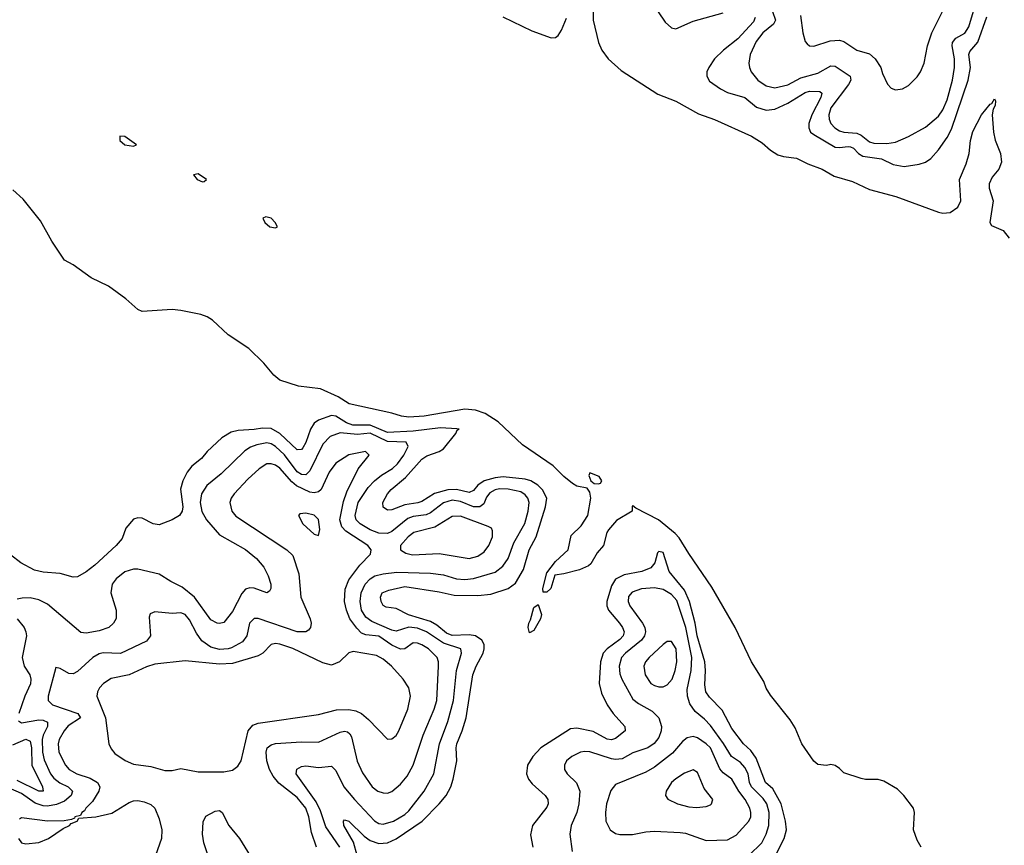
# Model space of a CAD drawing. Header units: inches. Extents: x 1843162 to 1959474, y 907081 to 1016326.
# Tile 528 of 656: x 1905261 to 1909836, y 1005298 to 1009131. Entities that reach past the tile are written whole.
import ezdxf

# ---------------------------------------------------------------- set-up
doc = ezdxf.new("R2010")
doc.units = ezdxf.units.IN
doc.header["$MEASUREMENT"] = 0
doc.layers.add('B9000', color=7, linetype='Continuous')

msp = doc.modelspace()

# ---------------------------------------------------------------- linework, layer by layer
at = {"layer": 'B9000', "color": 5}
for points, elevation in [([(1908759.2, 1009170), (1908772.9, 1009130), (1908763.3, 1009110), (1908713.9, 1009070), (1908682.5, 1009030), (1908654.5, 1008970), (1908648, 1008930), (1908651.3, 1008910), (1908659.1, 1008890), (1908690.2, 1008850), (1908730, 1008823.8), (1908770, 1008815), (1908830, 1008828.6), (1908890, 1008861.9), (1908970, 1008883), (1909030, 1008916.8), (1909050, 1008916.1), (1909118.8, 1008870), (1909122.1, 1008850), (1909111.7, 1008830), (1909030, 1008722.5), (1909021, 1008690), (1909021.7, 1008670), (1909029.5, 1008650), (1909047.9, 1008630), (1909070, 1008616), (1909090, 1008608.7), (1909150, 1008604.2), (1909170, 1008595), (1909210, 1008565), (1909230, 1008557.9), (1909290, 1008556), (1909330, 1008562.8), (1909390, 1008588.7), (1909470, 1008633), (1909530, 1008684), (1909550, 1008712.3), (1909570, 1008759.6), (1909594.7, 1008850), (1909604.4, 1008910), (1909604.2, 1008950), (1909592.7, 1009010), (1909594.5, 1009025.5), (1909610, 1009045.4), (1909651.7, 1009068.3), (1909670, 1009099), (1909715.4, 1009250)], 440), ([(1907505.4, 1009145.4), (1907640.1, 1009080.1), (1907730, 1009047.2), (1907750, 1009048.8), (1907762.2, 1009057.8), (1907777.9, 1009082.1), (1907801.5, 1009138.5)], 380), ([(1907925, 1009170), (1907926.2, 1009130), (1907950, 1009026), (1907966.4, 1008990), (1907994.9, 1008950), (1908054.9, 1008894.9), (1908225.5, 1008785.5), (1908310, 1008752.5), (1908414.9, 1008694.9), (1908490, 1008668.1), (1908661.1, 1008590), (1908710, 1008559.7), (1908750, 1008525.4), (1908783.9, 1008503.9), (1908810, 1008496.3), (1908870, 1008489.3), (1908922.6, 1008462.6), (1908990, 1008437.9), (1909045.4, 1008405.4), (1909130, 1008380.6), (1909210, 1008343.6), (1909331.8, 1008310), (1909530, 1008237.4), (1909550, 1008233.2), (1909583.8, 1008236.2), (1909619, 1008261), (1909633.3, 1008290), (1909626.8, 1008390), (1909658.1, 1008461.9), (1909672.9, 1008510), (1909679.1, 1008570), (1909690, 1008612.8), (1909730, 1008690.2), (1909770, 1008739.6), (1909777.7, 1008742.3), (1909790, 1008763.8), (1909795.3, 1008755.3), (1909793.1, 1008733.1), (1909784.2, 1008715.8), (1909779.6, 1008690), (1909785, 1008610), (1909792.7, 1008572.7), (1909817.1, 1008510), (1909822.3, 1008470), (1909810, 1008438.2), (1909779.6, 1008400.4), (1909765.3, 1008370), (1909765.4, 1008350), (1909784.5, 1008290), (1909768.3, 1008190), (1909776, 1008176), (1909830, 1008152.6), (1909857.5, 1008117.5)], 380), ([(1908228.3, 1009168.3), (1908260, 1009120), (1908290, 1009094), (1908310, 1009088.5), (1908390, 1009124.1), (1908530, 1009163)], 420), ([(1908677.9, 1009142.1), (1908670, 1009121), (1908597, 1009043), (1908530.7, 1008990), (1908489.6, 1008950), (1908462.6, 1008910), (1908454.3, 1008890), (1908453.1, 1008870), (1908465.7, 1008845.7), (1908517.6, 1008810), (1908550, 1008794.1), (1908630, 1008770.6), (1908685.1, 1008725.1), (1908730, 1008710.9), (1908770, 1008716.7), (1908830, 1008743.4), (1908910, 1008793.3), (1908930, 1008799.9), (1908977.9, 1008797.9), (1908987.9, 1008790), (1908983.3, 1008770), (1908942, 1008690), (1908928.2, 1008650), (1908926.7, 1008630), (1908935.8, 1008610), (1908950, 1008599.1), (1909050, 1008540.1), (1909070, 1008537.3), (1909110, 1008543.1), (1909120.8, 1008540.8), (1909134.8, 1008534.7), (1909158.2, 1008510), (1909178, 1008498), (1909264.9, 1008484.9), (1909318.6, 1008458.6), (1909370, 1008449.3), (1909439.5, 1008460.5), (1909469.3, 1008470.7), (1909493.6, 1008486.4), (1909530, 1008527.9), (1909570, 1008585.2), (1909590, 1008622.7), (1909667.1, 1008850), (1909677.8, 1008910), (1909671.5, 1008970), (1909675.7, 1008984.3), (1909712.9, 1009027.1), (1909755.1, 1009144.9)], 420), ([(1908889.1, 1009150.9), (1908899.5, 1009070), (1908910.4, 1009030.4), (1908919.5, 1009019.5), (1908930, 1009010.6), (1908950, 1009008.9), (1909027, 1009033), (1909070, 1009036.8), (1909090.6, 1009030.6), (1909150, 1008990.2), (1909210, 1008972.3), (1909235.9, 1008950), (1909262.3, 1008910), (1909270, 1008881), (1909292.3, 1008832.3), (1909310, 1008814), (1909330, 1008805.5), (1909362, 1008810), (1909390, 1008826), (1909430, 1008865.5), (1909446.3, 1008890), (1909463.5, 1008930), (1909479.2, 1009010), (1909499.3, 1009070), (1909548.9, 1009170)], 460), ([(1909450, 1005288.7), (1909430, 1005322), (1909413.2, 1005370), (1909419, 1005450), (1909414, 1005470), (1909368.7, 1005530), (1909338.6, 1005558.6), (1909275.5, 1005595.5), (1909250, 1005604), (1909190, 1005604), (1909170, 1005609), (1909090, 1005634), (1909070, 1005655.3), (1909050, 1005668.7), (1909030, 1005674), (1909010, 1005668), (1908970, 1005672.7), (1908950, 1005689.4), (1908895.6, 1005770), (1908863.8, 1005843.8), (1908841.4, 1005881.4), (1908750, 1005995.8), (1908730, 1006028), (1908718, 1006058), (1908661.5, 1006150), (1908584.6, 1006310), (1908477.3, 1006497.3), (1908370, 1006653), (1908325.6, 1006725.6), (1908306.6, 1006746.6), (1908228.7, 1006808.7), (1908123.3, 1006863.3), (1908110, 1006874), (1908107.1, 1006872.9), (1908106.7, 1006850), (1908034.2, 1006805.8), (1907997.4, 1006762.6), (1907988.5, 1006750), (1907973, 1006690), (1907944.6, 1006655.4), (1907914.8, 1006605.2), (1907904.3, 1006595.7), (1907862.2, 1006577.8), (1907790, 1006558), (1907748, 1006552), (1907728.5, 1006490), (1907710, 1006473), (1907693.2, 1006473.2), (1907691.5, 1006490), (1907710, 1006563.6), (1907750, 1006615.7), (1907809.8, 1006670), (1907823.5, 1006736.5), (1907870, 1006781.6), (1907900.9, 1006830), (1907914.5, 1006910), (1907910, 1006938), (1907897, 1006957), (1907850, 1006965.2), (1907830, 1006978.4), (1907788.7, 1007010), (1907740, 1007060), (1907597.7, 1007157.7), (1907483.9, 1007263.9), (1907423.3, 1007303.3), (1907378.4, 1007318.4), (1907330, 1007322.9), (1907140.5, 1007290), (1907070, 1007285.9), (1907035.4, 1007290), (1906990, 1007303.8), (1906792.6, 1007347.4), (1906741.1, 1007381.1), (1906658.3, 1007418.3), (1906557.2, 1007430), (1906470, 1007458.4), (1906441.5, 1007481.5), (1906396, 1007536), (1906325.2, 1007605.2), (1906230, 1007668.8), (1906156.9, 1007736.9), (1906132.5, 1007752.5), (1906102.8, 1007762.8), (1906010, 1007781.6), (1905970, 1007785.2), (1905830, 1007777.2), (1905810, 1007786.6), (1905754.9, 1007834.9), (1905673.5, 1007893.5), (1905593.4, 1007933.4), (1905510, 1007994), (1905470, 1008015.1), (1905410, 1008103.5), (1905358.1, 1008198.1), (1905277.7, 1008297.7), (1905230, 1008341.1)], 380), ([(1906829.9, 1005250), (1906812.8, 1005312.8), (1906767, 1005390), (1906765.3, 1005410), (1906770, 1005416.1), (1906790, 1005410.8), (1906861.2, 1005341.2), (1906890, 1005320.8), (1906930, 1005306), (1906970, 1005308.8), (1907010, 1005328), (1907131.3, 1005410), (1907210.5, 1005490), (1907241.9, 1005530), (1907264.8, 1005570), (1907275.1, 1005604.9), (1907292.3, 1005690), (1907288.8, 1005750), (1907291.8, 1005770), (1907317.2, 1005830), (1907335.5, 1005890), (1907366.4, 1006090), (1907381.7, 1006130), (1907414.7, 1006190), (1907419.9, 1006210), (1907418.5, 1006230), (1907408.4, 1006250), (1907378.7, 1006270), (1907350, 1006275.8), (1907270, 1006272.5), (1907243.5, 1006283.5), (1907199.7, 1006319.7), (1907170, 1006336.5), (1907068, 1006368), (1907010, 1006397.3), (1906963.8, 1006403.8), (1906950, 1006411.6), (1906940.1, 1006430), (1906938.2, 1006450), (1906945, 1006470), (1906976.6, 1006483.4), (1907050, 1006499.9), (1907210, 1006475.1), (1907279.3, 1006459.3), (1907390, 1006457.5), (1907450, 1006464.4), (1907530.9, 1006490), (1907565.3, 1006514.7), (1907601.2, 1006578.8), (1907628.8, 1006670), (1907660.1, 1006730), (1907704.1, 1006870), (1907709.9, 1006910), (1907690, 1006949.3), (1907668.9, 1006970), (1907635.5, 1006990), (1907610, 1006998.7), (1907508.2, 1007008.2), (1907470, 1007004.8), (1907419.5, 1006990), (1907389.8, 1006970.2), (1907370, 1006946.1), (1907350, 1006936.5), (1907290, 1006949.5), (1907250, 1006948.3), (1907188.2, 1006931.8), (1907130, 1006894.3), (1907111.7, 1006888.3), (1907050, 1006879.1), (1906990, 1006856), (1906970, 1006854.2), (1906950, 1006867.8), (1906949.1, 1006890), (1906970.6, 1006930), (1906987.1, 1006950), (1907054.3, 1007005.7), (1907130, 1007091.6), (1907153.6, 1007106.4), (1907210, 1007125.9), (1907230, 1007139.3), (1907288.1, 1007210), (1907294.1, 1007225.9), (1907302.7, 1007230), (1907291.9, 1007231.9), (1907215.7, 1007235.7), (1907090, 1007220.4), (1906970, 1007214.2), (1906890, 1007249.5), (1906808.9, 1007248.9), (1906780.3, 1007260.3), (1906730, 1007290.7), (1906710, 1007293.5), (1906650, 1007272.7), (1906630, 1007258), (1906612.8, 1007230), (1906590, 1007167.9), (1906576.1, 1007143.9), (1906570, 1007135.4), (1906550, 1007134), (1906469.5, 1007209.5), (1906430, 1007233.1), (1906390, 1007235.6), (1906350, 1007228.5), (1906275.7, 1007224.3), (1906243.6, 1007216.4), (1906200.6, 1007190), (1906133, 1007127), (1906106.7, 1007093.3), (1906061.4, 1007058.6), (1906039.2, 1007030), (1906019.3, 1006990), (1906008.4, 1006951.6), (1906019.1, 1006870), (1906017, 1006850), (1906003.1, 1006830), (1905970.3, 1006809.7), (1905910, 1006785.8), (1905881.3, 1006790), (1905830, 1006817.3), (1905810, 1006819.1), (1905790, 1006812.8), (1905754, 1006770), (1905737.1, 1006722.9), (1905710.2, 1006690), (1905610, 1006598.9), (1905570, 1006568), (1905530, 1006544.7), (1905510, 1006543), (1905450, 1006559.8), (1905370, 1006566.5), (1905330, 1006575.9), (1905266.9, 1006610), (1905170, 1006684.1)], 420), ([(1906748.6, 1005290), (1906683.1, 1005383.1), (1906658.6, 1005458.6), (1906639.3, 1005499.3), (1906546, 1005630), (1906548.7, 1005651.3), (1906570, 1005664.3), (1906590, 1005667.3), (1906650, 1005659.5), (1906710, 1005666.2), (1906730, 1005645.7), (1906767.6, 1005570), (1906816.6, 1005510), (1906910, 1005411.8), (1906930, 1005399.8), (1906950, 1005397), (1906997.8, 1005410), (1907050, 1005441.5), (1907070, 1005458.8), (1907139.9, 1005550), (1907185.3, 1005630), (1907212, 1005770), (1907250, 1005872.8), (1907277.1, 1005970), (1907290.3, 1006110), (1907314.5, 1006190), (1907310.6, 1006210), (1907230, 1006237.1), (1907151.9, 1006290), (1907110, 1006306), (1907069.8, 1006310.2), (1907010, 1006292.6), (1906990, 1006296.7), (1906896.8, 1006336.8), (1906870, 1006357.8), (1906849.9, 1006390), (1906842.4, 1006430), (1906847.3, 1006470), (1906866.6, 1006510), (1906890, 1006536.1), (1906911, 1006549), (1906950, 1006559.1), (1907014, 1006566), (1907170, 1006561.7), (1907230, 1006554.5), (1907290, 1006535.5), (1907330, 1006531.9), (1907370, 1006537.4), (1907470, 1006565.8), (1907506.3, 1006593.7), (1907530.9, 1006630), (1907557.3, 1006702.7), (1907607.9, 1006792.1), (1907623.5, 1006850), (1907627.8, 1006890), (1907621.8, 1006910), (1907610, 1006926.1), (1907590, 1006938.6), (1907530, 1006951.7), (1907490, 1006953.3), (1907470, 1006949.1), (1907445.3, 1006934.7), (1907430, 1006914.3), (1907416.9, 1006883.2), (1907399, 1006870), (1907370, 1006869.7), (1907310, 1006894.5), (1907270, 1006901.1), (1907230, 1006887.7), (1907170, 1006841.2), (1907150, 1006831.9), (1907090, 1006824.1), (1907064.9, 1006815.1), (1906990, 1006754.5), (1906970, 1006745.8), (1906930, 1006747.5), (1906890, 1006762.8), (1906842.5, 1006790), (1906824, 1006810), (1906820.1, 1006830), (1906833.8, 1006890), (1906880.8, 1006959.2), (1906909.4, 1006990.6), (1906942.8, 1007017.2), (1906992.9, 1007047.1), (1907017.3, 1007070), (1907046.2, 1007110), (1907065.5, 1007150), (1907056.9, 1007170), (1906970, 1007173.2), (1906890, 1007212.2), (1906830, 1007205.3), (1906750, 1007212.7), (1906704.4, 1007195.6), (1906670, 1007160.7), (1906610, 1007036.5), (1906590, 1007018.5), (1906570, 1007020.3), (1906550, 1007032.7), (1906491.2, 1007111.2), (1906450, 1007149.5), (1906430, 1007162.2), (1906410, 1007166.8), (1906362.4, 1007157.6), (1906333.3, 1007146.7), (1906306.7, 1007130), (1906197.2, 1007022.8), (1906131.3, 1006968.7), (1906106.4, 1006930), (1906099.4, 1006890), (1906108.3, 1006848.3), (1906129.1, 1006809.1), (1906190, 1006739.2), (1906310, 1006671.5), (1906362.3, 1006630), (1906395.2, 1006590), (1906415, 1006550), (1906427.7, 1006510), (1906428.5, 1006490), (1906422, 1006478), (1906410.2, 1006469.8), (1906350, 1006491.3), (1906330, 1006494.3), (1906310, 1006488), (1906292.9, 1006467.1), (1906250, 1006384.4), (1906210, 1006333.3), (1906190, 1006328), (1906179, 1006330), (1906150, 1006344.8), (1906073.8, 1006450), (1906016.2, 1006496.2), (1905963.1, 1006523.1), (1905910, 1006557.2), (1905810, 1006580.2), (1905790, 1006579.9), (1905750, 1006567.4), (1905710, 1006535.7), (1905690.7, 1006510), (1905684.7, 1006470), (1905710.1, 1006390), (1905709.3, 1006350.7), (1905697.4, 1006330), (1905675.3, 1006310), (1905630, 1006293.2), (1905570, 1006282.3), (1905545.4, 1006285.4), (1905390, 1006417.3), (1905350, 1006437.7), (1905310, 1006446.8), (1905273.7, 1006446.3), (1905250, 1006441.5)], 440), ([(1906639.8, 1005290), (1906617.6, 1005357.6), (1906604.8, 1005430), (1906591.3, 1005470), (1906550, 1005520.8), (1906465.9, 1005585.9), (1906439, 1005619), (1906422.4, 1005650), (1906409.5, 1005690), (1906406.6, 1005730), (1906410.7, 1005750), (1906430, 1005765.1), (1906450, 1005770.6), (1906570, 1005778.6), (1906650, 1005776.4), (1906750, 1005823.5), (1906770, 1005828.1), (1906784.6, 1005824.6), (1906795.6, 1005815.6), (1906802.4, 1005802.4), (1906828.8, 1005688.8), (1906854.4, 1005634.4), (1906898.6, 1005570), (1906925.3, 1005550), (1906950, 1005541), (1906970, 1005540.2), (1906990, 1005548.3), (1907030, 1005581.5), (1907061.5, 1005618.5), (1907089.3, 1005670), (1907135.8, 1005810), (1907187.5, 1005930), (1907199.9, 1005970), (1907207.3, 1006130), (1907206.9, 1006150), (1907200.5, 1006170), (1907160.2, 1006210), (1907130, 1006229.3), (1907110, 1006236.4), (1907090, 1006237.5), (1907050, 1006210.4), (1907030, 1006208.7), (1906990, 1006226.8), (1906930, 1006268.5), (1906870, 1006274.8), (1906850, 1006283.5), (1906826.9, 1006306.9), (1906795.5, 1006350), (1906779.1, 1006390), (1906770.3, 1006430), (1906773, 1006487), (1906789.9, 1006530), (1906840.9, 1006599.1), (1906890.9, 1006650), (1906894.2, 1006670), (1906878.5, 1006690), (1906776, 1006756), (1906757.4, 1006777.4), (1906748.2, 1006810), (1906765, 1006895), (1906780.6, 1006939.4), (1906834.2, 1007045.8), (1906884.5, 1007110), (1906867.2, 1007127.2), (1906790, 1007111.6), (1906730, 1007072.8), (1906698.9, 1007030), (1906662, 1006950), (1906650, 1006939.3), (1906630, 1006934.4), (1906610, 1006937.8), (1906547.7, 1006967.7), (1906525.8, 1006985.9), (1906470, 1007048.9), (1906450, 1007063.2), (1906430, 1007069.9), (1906410, 1007068.7), (1906373.6, 1007046.4), (1906321.4, 1006998.6), (1906258, 1006930), (1906244.1, 1006910), (1906237.5, 1006890), (1906246.2, 1006850), (1906265.6, 1006825.6), (1906502.4, 1006670), (1906530, 1006644), (1906558.8, 1006558.8), (1906567.5, 1006450), (1906611.6, 1006350), (1906615.2, 1006330), (1906612.4, 1006310), (1906602.6, 1006297.4), (1906590, 1006289.8), (1906550, 1006288.9), (1906370, 1006351.1), (1906350, 1006351.3), (1906328.4, 1006330), (1906316.2, 1006270), (1906296.7, 1006243.3), (1906245.1, 1006214.9), (1906230, 1006209.9), (1906190, 1006207.9), (1906150, 1006218.4), (1906108, 1006248), (1906082.8, 1006282.8), (1906050, 1006345.5), (1906030, 1006369.8), (1906010, 1006378), (1905970, 1006374), (1905890, 1006382), (1905867.6, 1006372.4), (1905862.2, 1006357.8), (1905868.4, 1006270), (1905850, 1006246.6), (1905730, 1006188), (1905650, 1006191.4), (1905630, 1006186.8), (1905600.7, 1006170), (1905530, 1006105.3), (1905510, 1006094), (1905490, 1006095.1), (1905450, 1006119.7), (1905430, 1006124), (1905393.7, 1005990), (1905393.4, 1005970), (1905414.6, 1005950), (1905531.8, 1005910), (1905543.6, 1005890), (1905486.5, 1005853.5), (1905468, 1005830), (1905445.5, 1005790), (1905439.6, 1005770), (1905443.3, 1005730), (1905474.8, 1005670), (1905491.8, 1005650), (1905527.1, 1005630), (1905589.1, 1005609.1), (1905623.2, 1005590), (1905633, 1005570), (1905629.4, 1005550), (1905599.2, 1005500.8), (1905568.9, 1005470), (1905562.5, 1005457.5), (1905550.7, 1005450), (1905544, 1005436), (1905518, 1005430), (1905516, 1005424), (1905502.5, 1005417.5), (1905468.4, 1005411.6), (1905390, 1005410.9), (1905270, 1005425.1), (1905261.2, 1005418.8)], 460), ([(1908744.6, 1005195.4), (1908813.3, 1005330), (1908823.3, 1005370), (1908819.7, 1005410), (1908799.4, 1005490), (1908760, 1005560), (1908726.3, 1005590), (1908682.1, 1005702), (1908658.1, 1005738.1), (1908624.7, 1005770), (1908570, 1005841.2), (1908525, 1005925), (1908465.3, 1005985.3), (1908448.5, 1006010), (1908443.6, 1006043.6), (1908447.2, 1006110), (1908443.6, 1006150), (1908408.5, 1006270), (1908399.5, 1006330), (1908373.3, 1006430), (1908350, 1006482.6), (1908279.2, 1006570), (1908250, 1006657.8), (1908230, 1006662), (1908224.5, 1006655.5), (1908212.3, 1006610), (1908193.8, 1006586.2), (1908152.2, 1006570), (1908070, 1006554.1), (1908030, 1006533.7), (1908010, 1006502.6), (1907989.7, 1006430), (1907989.6, 1006410), (1907996.8, 1006390), (1908048.5, 1006330), (1908062.5, 1006310), (1908069, 1006290), (1908064.6, 1006270), (1908050, 1006254.1), (1907990, 1006210.8), (1907972.1, 1006190), (1907959.4, 1006150), (1907953.7, 1006050), (1907965, 1006005), (1907991.3, 1005950), (1908018.4, 1005910), (1908073.4, 1005850), (1908073.6, 1005830), (1908030, 1005794.5), (1908010, 1005787.7), (1907990, 1005791.1), (1907926.1, 1005826.1), (1907850, 1005842.4), (1907820.8, 1005839.2), (1907683.1, 1005750), (1907645.1, 1005710), (1907620.9, 1005670), (1907616.4, 1005630), (1907625.5, 1005605.5), (1907642.9, 1005582.9), (1907702.2, 1005530), (1907714.4, 1005510), (1907716.5, 1005490), (1907710, 1005475.6), (1907644.3, 1005390), (1907634, 1005346), (1907645, 1005290)], 420), ([(1908648.5, 1005251.5), (1908708.5, 1005310), (1908729.5, 1005350.5), (1908741.2, 1005390), (1908743.3, 1005450), (1908731.7, 1005490), (1908715.3, 1005515.3), (1908660.8, 1005570), (1908651.7, 1005590), (1908645.2, 1005630), (1908630, 1005659.9), (1908610, 1005682.7), (1908568.9, 1005710), (1908531.1, 1005771.1), (1908470, 1005854.4), (1908443.5, 1005883.5), (1908399.1, 1005919.1), (1908374.7, 1005954.7), (1908363.2, 1005990), (1908361.9, 1006021.9), (1908381.6, 1006110), (1908384.6, 1006170), (1908355.7, 1006310), (1908314.3, 1006434.3), (1908290, 1006462.7), (1908250, 1006485.6), (1908210, 1006493.2), (1908150, 1006488.8), (1908107.1, 1006472.9), (1908090, 1006452.6), (1908088.3, 1006430), (1908095.8, 1006410), (1908155.3, 1006330), (1908165.6, 1006310), (1908168.7, 1006290), (1908164.2, 1006270), (1908150.1, 1006250), (1908075.3, 1006190), (1908056.8, 1006170), (1908045.6, 1006130), (1908050, 1006094.9), (1908059.1, 1006070), (1908110, 1005977.2), (1908135.9, 1005955.9), (1908200.2, 1005920.2), (1908231, 1005890), (1908242.6, 1005850), (1908241.3, 1005830), (1908230, 1005798), (1908208.9, 1005771.1), (1908179.2, 1005750), (1908110, 1005727.2), (1908059.9, 1005700.1), (1908030, 1005697), (1908010, 1005700.1), (1907910, 1005732.5), (1907886.3, 1005733.7), (1907866.4, 1005730), (1907826, 1005710), (1907802.3, 1005690), (1907791.7, 1005670), (1907791.8, 1005650), (1907805.3, 1005630), (1907847.7, 1005587.7), (1907863.9, 1005550), (1907859.6, 1005490), (1907849.2, 1005450.8), (1907823.5, 1005390), (1907817.1, 1005350), (1907828.3, 1005270)], 440), ([(1905250.1, 1006350), (1905282.9, 1006310), (1905290.5, 1006290), (1905292.8, 1006270), (1905272.7, 1006170), (1905281.9, 1006130), (1905308.8, 1006090), (1905313.9, 1006070), (1905311.7, 1006048.3), (1905284.8, 1005990), (1905257, 1005910)], 440), ([(1905256, 1005876), (1905270, 1005866.9), (1905350, 1005881.2), (1905370, 1005879.2), (1905390.7, 1005870), (1905391, 1005850), (1905370.1, 1005810), (1905366.1, 1005790), (1905367.1, 1005730), (1905374.7, 1005694.7), (1905405.1, 1005630), (1905420.1, 1005610), (1905448.4, 1005588.4), (1905486.7, 1005570), (1905506.8, 1005550), (1905500.4, 1005530), (1905470, 1005502.4), (1905432.4, 1005487.6), (1905390, 1005479.9), (1905370, 1005481.2), (1905333.3, 1005493.3), (1905270, 1005538.1), (1905210, 1005564.8)], 440), ([(1905230, 1005764.6), (1905290, 1005791.4), (1905310, 1005782.2), (1905315.7, 1005750), (1905317.1, 1005670), (1905367.5, 1005570), (1905370.2, 1005550), (1905350, 1005549.2), (1905250, 1005599.3)], 420), ([(1905256.5, 1005330), (1905270.2, 1005310.3), (1905290, 1005304.7), (1905350, 1005311.3), (1905395.6, 1005330), (1905464, 1005376), (1905492.7, 1005390), (1905500.5, 1005399.5), (1905528.7, 1005410), (1905536, 1005424), (1905615.3, 1005430), (1905690, 1005446.8), (1905770, 1005497.5), (1905790, 1005504.7), (1905810, 1005506.4), (1905840.2, 1005500.2), (1905870, 1005487.6), (1905888.9, 1005470), (1905910, 1005420.7), (1905921.1, 1005370), (1905921, 1005330), (1905891.9, 1005250)], 460), ([(1906150, 1005213), (1906116.7, 1005310), (1906110.6, 1005349.4), (1906113.4, 1005406.6), (1906126.6, 1005433.4), (1906170, 1005457.3), (1906190, 1005459.5), (1906201.3, 1005450), (1906233, 1005390), (1906282.3, 1005330), (1906361.9, 1005201.9)], 460)]:
    msp.add_lwpolyline(points, dxfattribs=dict(at, elevation=elevation))
for points, elevation in [([(1905726, 1008590), (1905726.4, 1008570), (1905750, 1008550.5), (1905790, 1008543.8), (1905804, 1008550), (1905750, 1008589.5)], 380), ([(1906090, 1008415.8), (1906068.2, 1008411.8), (1906086.4, 1008390), (1906110, 1008379.3), (1906119.1, 1008380.9), (1906129.2, 1008390)], 380), ([(1906404.2, 1008215.8), (1906390.8, 1008210), (1906400.9, 1008190), (1906423.1, 1008170), (1906450, 1008165.3), (1906458.4, 1008170), (1906448, 1008190), (1906430, 1008209.6)], 380), ([(1907910, 1007028), (1907905.5, 1007014.5), (1907914, 1006990), (1907930, 1006978), (1907950, 1006977.1), (1907959.7, 1006980.3), (1907966.6, 1006990), (1907952.8, 1007010)], 380), ([(1906590, 1006839.7), (1906562.4, 1006837.6), (1906557.3, 1006830), (1906577, 1006790), (1906630, 1006742.4), (1906650, 1006736), (1906655.6, 1006764.4), (1906650, 1006811.5), (1906630, 1006830.7)], 480), ([(1907310, 1006827), (1907270, 1006825.3), (1907190, 1006775.8), (1907093.2, 1006750), (1907066.6, 1006730), (1907031, 1006690), (1907030.2, 1006670), (1907054.7, 1006654.7), (1907086.2, 1006646.2), (1907210, 1006653), (1907349.9, 1006630.1), (1907390, 1006640.8), (1907419, 1006661), (1907440.6, 1006690), (1907458.4, 1006730), (1907458.6, 1006758.6), (1907452.8, 1006770), (1907438.4, 1006778.4)], 460), ([(1907630, 1006284.5), (1907623.5, 1006310), (1907626.3, 1006330), (1907634.7, 1006345.3), (1907650, 1006401.5), (1907670, 1006415.5), (1907686, 1006370), (1907681.1, 1006350), (1907650, 1006295.6)], 380), ([(1906450, 1006234.5), (1906430, 1006229.8), (1906391, 1006190), (1906370, 1006177.6), (1906250, 1006142.8), (1906190, 1006139), (1906030, 1006154.3), (1905890, 1006138.8), (1905850, 1006126.1), (1905770, 1006089.9), (1905687.1, 1006072.9), (1905650.3, 1006050), (1905631.7, 1006030), (1905622.4, 1006010), (1905620.2, 1005990), (1905659.8, 1005890), (1905675.5, 1005770), (1905686.4, 1005746.4), (1905704, 1005724), (1905751.5, 1005691.5), (1905790, 1005674.2), (1905870, 1005664.6), (1905935.3, 1005644.7), (1905970, 1005645.2), (1906010, 1005654), (1906090, 1005639.1), (1906210, 1005638.8), (1906250, 1005646.9), (1906275.2, 1005664.8), (1906290, 1005690.7), (1906322.4, 1005830), (1906344.8, 1005855.2), (1906370, 1005865.6), (1906650, 1005905.5), (1906733.2, 1005926.8), (1906790, 1005929.1), (1906822.7, 1005922.7), (1906849.6, 1005909.6), (1906882.5, 1005882.5), (1906970, 1005790.3), (1906990, 1005792), (1907010, 1005807.2), (1907023.1, 1005830), (1907065.3, 1005930), (1907076.4, 1005990), (1907069.7, 1006030), (1907042.6, 1006070), (1906988, 1006130), (1906950, 1006162.7), (1906918.8, 1006178.8), (1906810, 1006197.8), (1906790, 1006191.1), (1906747, 1006150), (1906710, 1006134.6), (1906670, 1006144.7), (1906530, 1006212), (1906470, 1006232.3)], 480), ([(1908270, 1006244.2), (1908250, 1006230.8), (1908185.8, 1006170), (1908168.6, 1006150), (1908160.9, 1006130), (1908166.4, 1006090), (1908193.4, 1006050), (1908210, 1006039.5), (1908230, 1006034.1), (1908250, 1006034.4), (1908270, 1006042.7), (1908291.9, 1006070), (1908306.7, 1006110), (1908313.5, 1006150), (1908310.7, 1006210.7), (1908290, 1006244)], 460), ([(1908390, 1005803.4), (1908362.4, 1005797.6), (1908340.3, 1005779.7), (1908294.5, 1005725.5), (1908210, 1005660.7), (1908170, 1005638), (1908030, 1005580.4), (1908007, 1005553), (1907988.1, 1005490), (1907982.7, 1005450), (1907984.1, 1005410), (1908005.2, 1005370), (1908030, 1005352.8), (1908050, 1005348), (1908108.4, 1005348.4), (1908170, 1005360.5), (1908210, 1005363.1), (1908330, 1005358.3), (1908354, 1005354), (1908450, 1005319.8), (1908550, 1005323.7), (1908590, 1005345.1), (1908648.7, 1005410), (1908657.3, 1005430), (1908658, 1005450), (1908652.6, 1005470), (1908631.8, 1005510), (1908602.1, 1005550), (1908570, 1005605.2), (1908530, 1005635.3), (1908513.4, 1005653.4), (1908470.3, 1005750), (1908450, 1005769.9), (1908410, 1005797.3)], 460), ([(1908390, 1005648.4), (1908350, 1005632.5), (1908310, 1005607.2), (1908290, 1005589.7), (1908264.9, 1005550), (1908261.1, 1005530), (1908272.5, 1005512.5), (1908317.3, 1005490), (1908370, 1005477.2), (1908406, 1005474), (1908450, 1005477.6), (1908470, 1005486), (1908476, 1005490), (1908482, 1005510), (1908441.1, 1005561.1), (1908410, 1005636.9)], 480)]:
    msp.add_lwpolyline(points, close=True, dxfattribs=dict(at, elevation=elevation))

doc.saveas('drawing.dxf')
